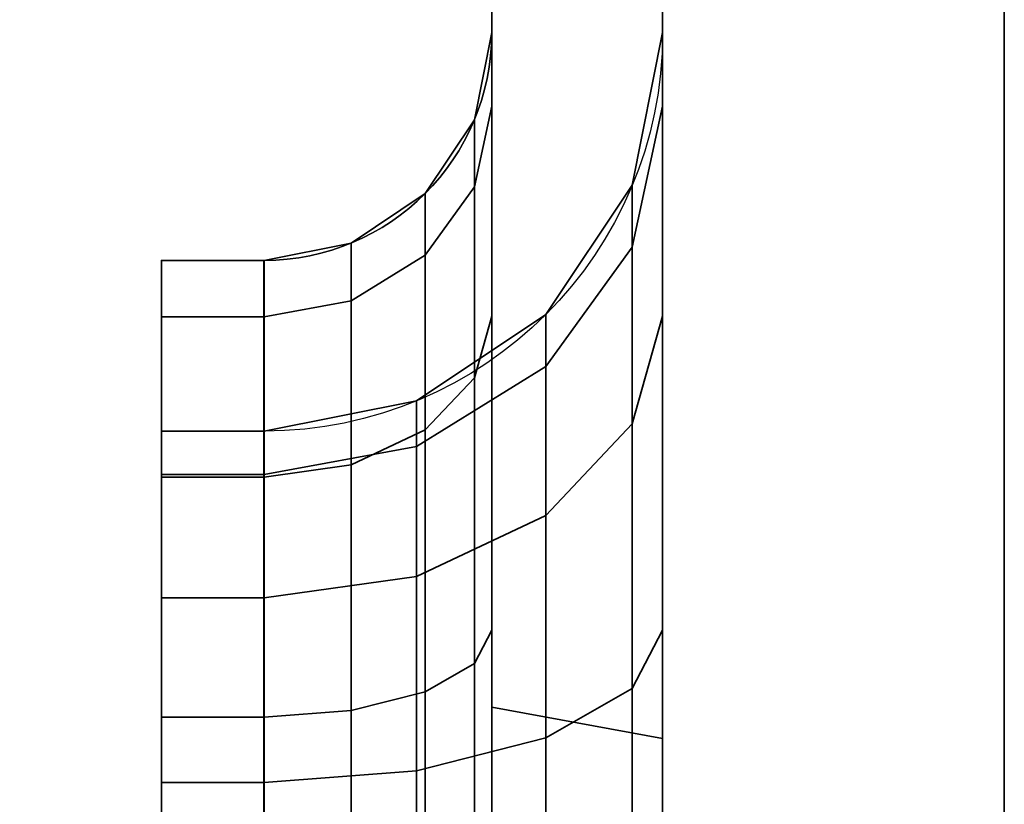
# Model space of a CAD drawing. Header units: millimetres. Extents: x -603 to 3703, y -120 to 193.
# Tile 610 of 656: x 2483.18 to 2487.5, y -46.14 to -42.69. Entities that reach past the tile are written whole.
import ezdxf

# ---------------------------------------------------------------- set-up
doc = ezdxf.new("R2010")
doc.units = ezdxf.units.MM
doc.layers.add('151', color=7, linetype='Continuous', true_color=0xffffff)

# ---------------------------------------------------------------- blocks, each defined once
blk = doc.blocks.new('UG_SURFACE_164')
at = {"layer": '151', "color": 252, "linetype": 'Continuous', "lineweight": 35}
for points in [[(2486.0001, -46.92, 2022.5), (2486.0001, 14.42, 2022.5), (2486.0001, 14.42, -7), (2486.0001, -46.92, -7)], [(2486.0001, 14.42, 2022.5), (2486.0001, -46.92, 2022.5), (2487.5, -46.92, 2020.9999), (2487.5, 14.42, 2020.9999)], [(2487.5, 14.42, -7), (2487.5, -46.92, -7), (2486.0001, -46.92, -7), (2486.0001, 14.42, -7)], [(2487.5, -46.92, 2020.9999), (2487.5, -46.92, -7), (2487.5, 14.42, -7), (2487.5, 14.42, 2020.9999)]]:
    blk.add_3dface(points, dxfattribs=at)
blk = doc.blocks.new('UG_SURFACE_165')
at = {"layer": '151', "color": 252, "linetype": 'Continuous', "lineweight": 35}
for points in [[(2486.0001, -46.92, 2022.5), (2486.0001, 14.42, 2022.5), (2486.0001, 14.42, -7), (2486.0001, -46.92, -7)], [(2486.0001, 14.42, 2022.5), (2486.0001, -46.92, 2022.5), (2487.5, -46.92, 2020.9999), (2487.5, 14.42, 2020.9999)], [(2487.5, 14.42, -7), (2487.5, -46.92, -7), (2486.0001, -46.92, -7), (2486.0001, 14.42, -7)], [(2487.5, -46.92, 2020.9999), (2487.5, -46.92, -7), (2487.5, 14.42, -7), (2487.5, 14.42, 2020.9999)]]:
    blk.add_3dface(points, dxfattribs=at)
blk = doc.blocks.new('UG_SURFACE_166')
at = {"layer": '151', "color": 252, "linetype": 'Continuous', "lineweight": 35}
for points in [[(2486.0001, -46.92, 2022.5), (3513.9999, -46.92, 2022.5), (3513.9999, 14.42, 2022.5), (2486.0001, 14.42, 2022.5)], [(2486.0001, -46.92, 2022.5), (2486.0001, 14.42, 2022.5), (2487.5, 14.42, 2020.9999), (2487.5, -46.92, 2020.9999)], [(2487.5, -46.92, 2020.9999), (2487.5, 14.42, 2020.9999), (3512.5, 14.42, 2020.9999), (3512.5, -46.92, 2020.9999)], [(2432.4999, -35, 2076), (2432.4999, -46.92, 2076), (3567.5001, -46.92, 2076), (3567.5001, -35, 2076)], [(2434, -35, 2074.5001), (3566, -35, 2074.5001), (3566, -46.92, 2074.5001), (2434, -46.92, 2074.5001)]]:
    blk.add_3dface(points, dxfattribs=at)
blk = doc.blocks.new('UG_SURFACE_168')
at = {"layer": '151', "color": 252, "linetype": 'Continuous', "lineweight": 35}
for points in [[(2485.25, -17.25, 1169.5381), (2485.25, -45.7122, 1169.5381), (2485.25, -19.4048, 1173.1852), (2485.25, -18.9952, 1172.8877)], [(2485.25, -45.7122, 1169.5381), (2485.25, -17.25, 1169.5381), (2485.25, -17.25, 1166.2939), (2485.25, -39.3478, 1166.2939)], [(2486.0001, -45.8491, 1169.1622), (2486.0001, -19.2197, 1169.1622), (2486.0001, -19.3011, 1172.2006), (2486.0001, -19.9638, 1172.682)], [(2486.0001, -39.3478, 1166.2939), (2486.0001, -19.2197, 1166.2939), (2486.0001, -19.2197, 1169.1622), (2486.0001, -45.8491, 1169.1622)], [(2485.25, -19.658, 1173.6238), (2485.25, -19.4048, 1173.1852), (2485.25, -45.7122, 1169.5381)], [(2485.25, -19.5545, 1174.6088), (2485.25, -19.7109, 1174.1272), (2485.25, -45.7122, 1169.5381), (2485.25, -40.4485, 1184)], [(2485.25, -40.6226, 1014.0123), (2485.25, -19.5545, 1006.6088), (2485.25, -19.7109, 1006.1272), (2485.25, -45.3736, 1014.5735)], [(2485.25, -45.7122, 1169.5381), (2485.25, -19.7109, 1174.1272), (2485.25, -19.658, 1173.6238)], [(2485.25, -19.7109, 1006.1272), (2485.25, -19.658, 1005.6237), (2485.25, -40.4485, 996), (2485.25, -47, 1014.0001)], [(2485.25, -19.7109, 1006.1272), (2485.25, -47, 1014.0001), (2485.25, -47, 1014.25), (2485.25, -45.3736, 1014.5735)], [(2486.0001, -19.9638, 1172.682), (2486.0001, -20.3733, 1173.3913), (2486.0001, -45.8491, 1169.1622)], [(2486.0001, -40.4485, 1184), (2486.0001, -45.8491, 1169.1622), (2486.0001, -20.4589, 1174.2059), (2486.0001, -20.2058, 1174.9848)], [(2486.0001, -20.3733, 1173.3913), (2486.0001, -20.4589, 1174.2059), (2486.0001, -45.8491, 1169.1622)], [(2486.0001, -20.3733, 1005.3914), (2486.0001, -20.4589, 1006.2059), (2486.0001, -47, 1014.0001), (2486.0001, -40.4485, 996)], [(2486.0001, -45.3736, 1014.5735), (2486.0001, -20.4589, 1006.2059), (2486.0001, -40.0742, 1013.7997)], [(2486.0001, -45.3736, 1014.5735), (2486.0001, -47, 1014.25), (2486.0001, -47, 1014.0001), (2486.0001, -20.4589, 1006.2059)], [(2485.25, -45.7122, 1169.5381), (2485.25, -39.3478, 1166.2939), (2485.25, -40.5162, 1166.0403)], [(2486.0001, -40.5162, 1166.0403), (2486.0001, -39.3478, 1166.2939), (2486.0001, -45.8491, 1169.1622)], [(2486.0001, -40.0742, 1013.7997), (2486.0001, -40.6226, 1014.0123), (2486.0001, -45.3736, 1014.5735)], [(2486.0001, -45.8491, 1169.1622), (2486.0001, -40.4485, 1184), (2485.25, -40.4485, 1184), (2485.25, -45.7122, 1169.5381)], [(2486.0001, -47, 1014.0001), (2485.25, -47, 1014.0001), (2485.25, -40.4485, 996), (2486.0001, -40.4485, 996)], [(2485.25, -43.9948, 1164.5052), (2485.25, -40.5162, 1166.0403), (2485.25, -40.9889, 1165.7544)], [(2485.25, -40.5162, 1166.0403), (2485.25, -43.9948, 1164.5052), (2485.25, -45.3736, 1165.4265), (2485.25, -45.7122, 1169.5381)], [(2486.0001, -45.8491, 1169.1622), (2486.0001, -45.3736, 1165.4265), (2486.0001, -43.9948, 1164.5052), (2486.0001, -40.5162, 1166.0403)], [(2486.0001, -40.9889, 1165.7544), (2486.0001, -40.5162, 1166.0403), (2486.0001, -43.9948, 1164.5052)], [(2485.25, -45.3736, 1014.5735), (2485.25, -43.9948, 1015.4948), (2485.25, -40.6226, 1014.0123)], [(2485.25, -41.0877, 1014.3251), (2485.25, -40.6226, 1014.0123), (2485.25, -43.9948, 1015.4948)], [(2486.0001, -43.9948, 1015.4948), (2486.0001, -40.6226, 1014.0123), (2486.0001, -41.0877, 1014.3251)], [(2486.0001, -40.6226, 1014.0123), (2486.0001, -43.9948, 1015.4948), (2486.0001, -45.3736, 1014.5735)], [(2485.25, -40.9889, 1165.7544), (2485.25, -41.3824, 1165.3793), (2485.25, -43.9948, 1164.5052)], [(2486.0001, -43.9948, 1164.5052), (2486.0001, -41.3824, 1165.3793), (2486.0001, -40.9889, 1165.7544)], [(2485.25, -41.4628, 1014.7214), (2485.25, -41.0877, 1014.3251), (2485.25, -43.9948, 1015.4948)], [(2486.0001, -43.9948, 1015.4948), (2486.0001, -41.0877, 1014.3251), (2486.0001, -41.4628, 1014.7214)], [(2485.25, -41.3824, 1165.3793), (2485.25, -41.6874, 1164.9233), (2485.25, -43.9948, 1164.5052)], [(2486.0001, -43.9948, 1164.5052), (2486.0001, -41.6874, 1164.9233), (2486.0001, -41.3824, 1165.3793)], [(2485.25, -41.7424, 1015.1891), (2485.25, -41.4628, 1014.7214), (2485.25, -43.9948, 1015.4948)], [(2486.0001, -43.9948, 1015.4948), (2486.0001, -41.4628, 1014.7214), (2486.0001, -41.7424, 1015.1891)], [(2485.25, -41.6874, 1164.9233), (2485.25, -41.8917, 1164.3939), (2485.25, -43.9948, 1164.5052)], [(2486.0001, -43.9948, 1164.5052), (2486.0001, -41.8917, 1164.3939), (2486.0001, -41.6874, 1164.9233)], [(2485.25, -41.9186, 1015.718), (2485.25, -41.7424, 1015.1891), (2485.25, -43.9948, 1015.4948)], [(2486.0001, -43.9948, 1015.4948), (2486.0001, -41.7424, 1015.1891), (2486.0001, -41.9186, 1015.718)], [(2485.25, -41.8917, 1164.3939), (2485.25, -41.9804, 1163.7028), (2485.25, -43.0735, 1163.1263), (2485.25, -43.9948, 1164.5052)], [(2485.25, -43.9948, 1015.4948), (2485.25, -43.0735, 1016.8736), (2485.25, -41.9804, 1016.2971), (2485.25, -41.9186, 1015.718)], [(2486.0001, -43.9948, 1164.5052), (2486.0001, -43.0735, 1163.1263), (2486.0001, -41.9804, 1163.7028), (2486.0001, -41.8917, 1164.3939)], [(2486.0001, -41.9186, 1015.718), (2486.0001, -41.9804, 1016.2971), (2486.0001, -43.0735, 1016.8736), (2486.0001, -43.9948, 1015.4948)], [(2485.25, -41.9804, 1016.2971), (2485.25, -43.0735, 1016.8736), (2485.25, -42.75, 1018.5)], [(2485.25, -42.75, 1018.5), (2485.25, -42.75, 1161.5), (2485.25, -41.9804, 1163.7028), (2485.25, -41.9804, 1016.2971)], [(2485.25, -42.75, 1161.5), (2485.25, -43.0735, 1163.1263), (2485.25, -41.9804, 1163.7028)], [(2486.0001, -41.9804, 1016.2971), (2486.0001, -41.9804, 1163.7028), (2486.0001, -42.75, 1161.5), (2486.0001, -42.75, 1018.5)], [(2486.0001, -41.9804, 1163.7028), (2486.0001, -43.0735, 1163.1263), (2486.0001, -42.75, 1161.5)], [(2486.0001, -42.75, 1018.5), (2486.0001, -43.0735, 1016.8736), (2486.0001, -41.9804, 1016.2971)], [(2485.25, -43.0735, 1163.1263), (2485.25, -42.75, 1161.5), (2485.1739, -43.1327, 1161.5), (2485.1739, -43.4271, 1162.98)], [(2485.25, -42.75, 1018.5), (2485.25, -43.0735, 1016.8736), (2485.1739, -43.4271, 1017.02), (2485.1739, -43.1327, 1018.5)], [(2485.25, -42.75, 1161.5), (2485.25, -42.75, 1018.5), (2485.1739, -43.1327, 1018.5), (2485.1739, -43.1327, 1161.5)], [(2485.8668, -43.6922, 1162.8702), (2485.8668, -43.4197, 1161.5), (2486.0001, -42.75, 1161.5), (2486.0001, -43.0735, 1163.1263)], [(2486.0001, -42.75, 1018.5), (2486.0001, -42.75, 1161.5), (2485.8668, -43.4197, 1161.5), (2485.8668, -43.4197, 1018.5)], [(2485.8668, -43.4197, 1018.5), (2485.8668, -43.6922, 1017.1299), (2486.0001, -43.0735, 1016.8736), (2486.0001, -42.75, 1018.5)], [(2485.25, -43.9948, 1164.5052), (2485.25, -43.0735, 1163.1263), (2485.1739, -43.4271, 1162.98), (2485.1739, -44.2654, 1164.2346)], [(2485.25, -43.0735, 1016.8736), (2485.25, -43.9948, 1015.4948), (2485.1739, -44.2654, 1015.7654), (2485.1739, -43.4271, 1017.02)], [(2485.8668, -44.4683, 1164.0316), (2485.8668, -43.6922, 1162.8702), (2486.0001, -43.0735, 1163.1263), (2486.0001, -43.9948, 1164.5052)], [(2485.8668, -43.6922, 1017.1299), (2485.8668, -44.4683, 1015.9683), (2486.0001, -43.9948, 1015.4948), (2486.0001, -43.0735, 1016.8736)], [(2485.1739, -43.4271, 1162.98), (2485.1739, -43.1327, 1161.5), (2484.9572, -43.4571, 1161.5), (2484.9572, -43.7268, 1162.8559)], [(2485.1739, -43.1327, 1018.5), (2485.1739, -43.4271, 1017.02), (2484.9572, -43.7268, 1017.1442), (2484.9572, -43.4571, 1018.5)], [(2485.1739, -43.1327, 1161.5), (2485.1739, -43.1327, 1018.5), (2484.9572, -43.4571, 1018.5), (2484.9572, -43.4571, 1161.5)], [(2485.1739, -44.2654, 1164.2346), (2485.1739, -43.4271, 1162.98), (2484.9572, -43.7268, 1162.8559), (2484.9572, -44.4948, 1164.0052)], [(2485.1739, -43.4271, 1017.02), (2485.1739, -44.2654, 1015.7654), (2484.9572, -44.4948, 1015.9948), (2484.9572, -43.7268, 1017.1442)], [(2485.4875, -44.2168, 1162.6529), (2485.4875, -43.9874, 1161.5), (2485.8668, -43.4197, 1161.5), (2485.8668, -43.6922, 1162.8702)], [(2485.8668, -43.4197, 1018.5), (2485.8668, -43.4197, 1161.5), (2485.4875, -43.9874, 1161.5), (2485.4875, -43.9874, 1018.5)], [(2485.4875, -43.9874, 1018.5), (2485.4875, -44.2168, 1017.3471), (2485.8668, -43.6922, 1017.1299), (2485.8668, -43.4197, 1018.5)], [(2484.9572, -43.7268, 1162.8559), (2484.9572, -43.4571, 1161.5), (2484.6327, -43.6739, 1161.5), (2484.6327, -43.9271, 1162.7729)], [(2484.9572, -43.4571, 1018.5), (2484.9572, -43.7268, 1017.1442), (2484.6327, -43.9271, 1017.2272), (2484.6327, -43.6739, 1018.5)], [(2484.9572, -43.4571, 1161.5), (2484.9572, -43.4571, 1018.5), (2484.6327, -43.6739, 1018.5), (2484.6327, -43.6739, 1161.5)], [(2484.6327, -43.9271, 1162.7729), (2484.6327, -43.6739, 1161.5), (2484.2501, -43.75, 1161.5), (2484.2501, -43.9974, 1162.7437)], [(2484.6327, -43.6739, 1018.5), (2484.6327, -43.9271, 1017.2272), (2484.2501, -43.9974, 1017.2563), (2484.2501, -43.75, 1018.5)], [(2484.6327, -43.6739, 1161.5), (2484.6327, -43.6739, 1018.5), (2484.2501, -43.75, 1018.5), (2484.2501, -43.75, 1161.5)], [(2485.4875, -44.8698, 1163.6302), (2485.4875, -44.2168, 1162.6529), (2485.8668, -43.6922, 1162.8702), (2485.8668, -44.4683, 1164.0316)], [(2485.4875, -44.2168, 1017.3471), (2485.4875, -44.8698, 1016.3698), (2485.8668, -44.4683, 1015.9683), (2485.8668, -43.6922, 1017.1299)], [(2484.9572, -44.4948, 1164.0052), (2484.9572, -43.7268, 1162.8559), (2484.6327, -43.9271, 1162.7729), (2484.6327, -44.6481, 1163.852)], [(2484.9572, -43.7268, 1017.1442), (2484.9572, -44.4948, 1015.9948), (2484.6327, -44.6481, 1016.1481), (2484.6327, -43.9271, 1017.2272)], [(2484.2501, -43.9974, 1017.2563), (2483.7999, -43.9974, 1017.2563), (2483.7999, -43.75, 1018.5), (2484.2501, -43.75, 1018.5)], [(2484.2501, -43.75, 1161.5), (2484.2501, -43.75, 1018.5), (2483.7999, -43.75, 1018.5), (2483.7999, -43.75, 1161.5)], [(2484.2501, -43.75, 1161.5), (2483.7999, -43.75, 1161.5), (2483.7999, -43.9974, 1162.7437), (2484.2501, -43.9974, 1162.7437)], [(2483.7999, -44.6903, 1017.5433), (2483.7999, -44.5, 1018.5), (2483.7999, -43.75, 1018.5), (2483.7999, -43.9974, 1017.2563)], [(2483.7999, -44.5, 1018.5), (2483.7999, -44.5, 1161.5), (2483.7999, -43.75, 1161.5), (2483.7999, -43.75, 1018.5)], [(2483.7999, -43.9974, 1162.7437), (2483.7999, -43.75, 1161.5), (2483.7999, -44.5, 1161.5), (2483.7999, -44.6903, 1162.4568)], [(2484.6327, -44.6481, 1163.852), (2484.6327, -43.9271, 1162.7729), (2484.2501, -43.9974, 1162.7437), (2484.2501, -44.7019, 1163.7981)], [(2484.6327, -43.9271, 1017.2272), (2484.6327, -44.6481, 1016.1481), (2484.2501, -44.7019, 1016.2019), (2484.2501, -43.9974, 1017.2563)], [(2484.2501, -44.7019, 1016.2019), (2483.7999, -44.7019, 1016.2019), (2483.7999, -43.9974, 1017.2563), (2484.2501, -43.9974, 1017.2563)], [(2484.2501, -43.9974, 1162.7437), (2483.7999, -43.9974, 1162.7437), (2483.7999, -44.7019, 1163.7981), (2484.2501, -44.7019, 1163.7981)], [(2483.7999, -45.2322, 1016.7322), (2483.7999, -44.6903, 1017.5433), (2483.7999, -43.9974, 1017.2563), (2483.7999, -44.7019, 1016.2019)], [(2483.7999, -44.7019, 1163.7981), (2483.7999, -43.9974, 1162.7437), (2483.7999, -44.6903, 1162.4568), (2483.7999, -45.2322, 1163.2677)], [(2484.9198, -44.5672, 1162.5077), (2484.9198, -44.3668, 1161.5), (2485.4875, -43.9874, 1161.5), (2485.4875, -44.2168, 1162.6529)], [(2485.4875, -43.9874, 1018.5), (2485.4875, -43.9874, 1161.5), (2484.9198, -44.3668, 1161.5), (2484.9198, -44.3668, 1018.5)], [(2484.9198, -44.3668, 1018.5), (2484.9198, -44.5672, 1017.4923), (2485.4875, -44.2168, 1017.3471), (2485.4875, -43.9874, 1018.5)], [(2485.25, -45.3736, 1165.4265), (2485.25, -43.9948, 1164.5052), (2485.1739, -44.2654, 1164.2346), (2485.1739, -45.52, 1165.0729)], [(2485.25, -43.9948, 1015.4948), (2485.25, -45.3736, 1014.5735), (2485.1739, -45.52, 1014.927), (2485.1739, -44.2654, 1015.7654)], [(2485.8668, -45.6299, 1164.8078), (2485.8668, -44.4683, 1164.0316), (2486.0001, -43.9948, 1164.5052), (2486.0001, -45.3736, 1165.4265)], [(2485.8668, -44.4683, 1015.9683), (2485.8668, -45.6299, 1015.1923), (2486.0001, -45.3736, 1014.5735), (2486.0001, -43.9948, 1015.4948)], [(2484.9198, -45.138, 1163.3619), (2484.9198, -44.5672, 1162.5077), (2485.4875, -44.2168, 1162.6529), (2485.4875, -44.8698, 1163.6302)], [(2484.9198, -44.5672, 1017.4923), (2484.9198, -45.138, 1016.638), (2485.4875, -44.8698, 1016.3698), (2485.4875, -44.2168, 1017.3471)], [(2485.1739, -45.52, 1165.0729), (2485.1739, -44.2654, 1164.2346), (2484.9572, -44.4948, 1164.0052), (2484.9572, -45.6442, 1164.7732)], [(2485.1739, -44.2654, 1015.7654), (2485.1739, -45.52, 1014.927), (2484.9572, -45.6442, 1015.2268), (2484.9572, -44.4948, 1015.9948)], [(2484.2501, -44.6903, 1162.4568), (2484.2501, -44.5, 1161.5), (2484.9198, -44.3668, 1161.5), (2484.9198, -44.5672, 1162.5077)], [(2484.9198, -44.3668, 1018.5), (2484.9198, -44.3668, 1161.5), (2484.2501, -44.5, 1161.5), (2484.2501, -44.5, 1018.5)], [(2484.2501, -44.5, 1018.5), (2484.2501, -44.6903, 1017.5433), (2484.9198, -44.5672, 1017.4923), (2484.9198, -44.3668, 1018.5)], [(2485.4875, -45.8471, 1164.2833), (2485.4875, -44.8698, 1163.6302), (2485.8668, -44.4683, 1164.0316), (2485.8668, -45.6299, 1164.8078)], [(2485.4875, -44.8698, 1016.3698), (2485.4875, -45.8471, 1015.7168), (2485.8668, -45.6299, 1015.1923), (2485.8668, -44.4683, 1015.9683)], [(2484.2501, -44.5, 1018.5), (2483.7999, -44.5, 1018.5), (2483.7999, -44.6903, 1017.5433), (2484.2501, -44.6903, 1017.5433)], [(2484.2501, -44.6903, 1162.4568), (2483.7999, -44.6903, 1162.4568), (2483.7999, -44.5, 1161.5), (2484.2501, -44.5, 1161.5)], [(2484.2501, -44.5, 1018.5), (2484.2501, -44.5, 1161.5), (2483.7999, -44.5, 1161.5), (2483.7999, -44.5, 1018.5)], [(2484.9572, -45.6442, 1164.7732), (2484.9572, -44.4948, 1164.0052), (2484.6327, -44.6481, 1163.852), (2484.6327, -45.7271, 1164.573)], [(2484.9572, -44.4948, 1015.9948), (2484.9572, -45.6442, 1015.2268), (2484.6327, -45.7271, 1015.4271), (2484.6327, -44.6481, 1016.1481)], [(2484.2501, -45.2322, 1163.2677), (2484.2501, -44.6903, 1162.4568), (2484.9198, -44.5672, 1162.5077), (2484.9198, -45.138, 1163.3619)], [(2484.2501, -44.6903, 1017.5433), (2484.2501, -45.2322, 1016.7322), (2484.9198, -45.138, 1016.638), (2484.9198, -44.5672, 1017.4923)], [(2484.6327, -45.7271, 1164.573), (2484.6327, -44.6481, 1163.852), (2484.2501, -44.7019, 1163.7981), (2484.2501, -45.7563, 1164.5026)], [(2484.6327, -44.6481, 1016.1481), (2484.6327, -45.7271, 1015.4271), (2484.2501, -45.7563, 1015.4974), (2484.2501, -44.7019, 1016.2019)], [(2484.2501, -44.6903, 1017.5433), (2483.7999, -44.6903, 1017.5433), (2483.7999, -45.2322, 1016.7322), (2484.2501, -45.2322, 1016.7322)], [(2484.2501, -45.2322, 1163.2677), (2483.7999, -45.2322, 1163.2677), (2483.7999, -44.6903, 1162.4568), (2484.2501, -44.6903, 1162.4568)], [(2484.2501, -45.7563, 1015.4974), (2483.7999, -45.7563, 1015.4974), (2483.7999, -44.7019, 1016.2019), (2484.2501, -44.7019, 1016.2019)], [(2484.2501, -44.7019, 1163.7981), (2483.7999, -44.7019, 1163.7981), (2483.7999, -45.7563, 1164.5026), (2484.2501, -45.7563, 1164.5026)], [(2483.7999, -46.0433, 1016.1903), (2483.7999, -45.2322, 1016.7322), (2483.7999, -44.7019, 1016.2019), (2483.7999, -45.7563, 1015.4974)], [(2483.7999, -45.7563, 1164.5026), (2483.7999, -44.7019, 1163.7981), (2483.7999, -45.2322, 1163.2677), (2483.7999, -46.0433, 1163.8097)], [(2484.9198, -45.9923, 1163.9328), (2484.9198, -45.138, 1163.3619), (2485.4875, -44.8698, 1163.6302), (2485.4875, -45.8471, 1164.2833)], [(2484.9198, -45.138, 1016.638), (2484.9198, -45.9923, 1016.0673), (2485.4875, -45.8471, 1015.7168), (2485.4875, -44.8698, 1016.3698)], [(2484.2501, -46.0433, 1163.8097), (2484.2501, -45.2322, 1163.2677), (2484.9198, -45.138, 1163.3619), (2484.9198, -45.9923, 1163.9328)], [(2484.2501, -45.2322, 1016.7322), (2484.2501, -46.0433, 1016.1903), (2484.9198, -45.9923, 1016.0673), (2484.9198, -45.138, 1016.638)], [(2484.2501, -45.2322, 1016.7322), (2483.7999, -45.2322, 1016.7322), (2483.7999, -46.0433, 1016.1903), (2484.2501, -46.0433, 1016.1903)], [(2484.2501, -46.0433, 1163.8097), (2483.7999, -46.0433, 1163.8097), (2483.7999, -45.2322, 1163.2677), (2484.2501, -45.2322, 1163.2677)], [(2485.25, -47, 1165.75), (2485.25, -45.3736, 1165.4265), (2485.1739, -45.52, 1165.0729), (2485.1739, -47, 1165.3674)], [(2485.25, -45.3736, 1014.5735), (2485.25, -47, 1014.25), (2485.1739, -47, 1014.6327), (2485.1739, -45.52, 1014.927)], [(2485.25, -45.3736, 1165.4265), (2485.25, -47, 1165.75), (2485.25, -47, 1166), (2485.25, -45.7122, 1169.5381)], [(2485.8668, -47, 1165.0803), (2485.8668, -45.6299, 1164.8078), (2486.0001, -45.3736, 1165.4265), (2486.0001, -47, 1165.75)], [(2485.8668, -45.6299, 1015.1923), (2485.8668, -47, 1014.9196), (2486.0001, -47, 1014.25), (2486.0001, -45.3736, 1014.5735)], [(2486.0001, -45.8491, 1169.1622), (2486.0001, -47, 1166), (2486.0001, -47, 1165.75), (2486.0001, -45.3736, 1165.4265)], [(2485.1739, -47, 1165.3674), (2485.1739, -45.52, 1165.0729), (2484.9572, -45.6442, 1164.7732), (2484.9572, -47, 1165.0429)], [(2485.1739, -45.52, 1014.927), (2485.1739, -47, 1014.6327), (2484.9572, -47, 1014.9571), (2484.9572, -45.6442, 1015.2268)], [(2484.9572, -47, 1165.0429), (2484.9572, -45.6442, 1164.7732), (2484.6327, -45.7271, 1164.573), (2484.6327, -47, 1164.8262)], [(2484.9572, -45.6442, 1015.2268), (2484.9572, -47, 1014.9571), (2484.6327, -47, 1015.1739), (2484.6327, -45.7271, 1015.4271)], [(2485.4875, -47, 1164.5125), (2485.4875, -45.8471, 1164.2833), (2485.8668, -45.6299, 1164.8078), (2485.8668, -47, 1165.0803)], [(2485.4875, -45.8471, 1015.7168), (2485.4875, -47, 1015.4874), (2485.8668, -47, 1014.9196), (2485.8668, -45.6299, 1015.1923)], [(2484.6327, -47, 1164.8262), (2484.6327, -45.7271, 1164.573), (2484.2501, -45.7563, 1164.5026), (2484.2501, -47, 1164.75)], [(2484.6327, -45.7271, 1015.4271), (2484.6327, -47, 1015.1739), (2484.2501, -47, 1015.25), (2484.2501, -45.7563, 1015.4974)], [(2485.25, -45.7122, 1169.5381), (2485.25, -47, 1166), (2486.0001, -47, 1166), (2486.0001, -45.8491, 1169.1622)], [(2484.2501, -47, 1015.25), (2483.7999, -47, 1015.25), (2483.7999, -45.7563, 1015.4974), (2484.2501, -45.7563, 1015.4974)], [(2484.2501, -45.7563, 1164.5026), (2483.7999, -45.7563, 1164.5026), (2483.7999, -47, 1164.75), (2484.2501, -47, 1164.75)], [(2483.7999, -45.7563, 1015.4974), (2483.7999, -47, 1015.25), (2483.7999, -47, 1016), (2483.7999, -46.0433, 1016.1903)], [(2483.7999, -46.0433, 1163.8097), (2483.7999, -47, 1164), (2483.7999, -47, 1164.75), (2483.7999, -45.7563, 1164.5026)], [(2484.9198, -47, 1164.1332), (2484.9198, -45.9923, 1163.9328), (2485.4875, -45.8471, 1164.2833), (2485.4875, -47, 1164.5125)], [(2484.9198, -45.9923, 1016.0673), (2484.9198, -47, 1015.8668), (2485.4875, -47, 1015.4874), (2485.4875, -45.8471, 1015.7168)], [(2484.2501, -47, 1164), (2484.2501, -46.0433, 1163.8097), (2484.9198, -45.9923, 1163.9328), (2484.9198, -47, 1164.1332)], [(2484.2501, -46.0433, 1016.1903), (2484.2501, -47, 1016), (2484.9198, -47, 1015.8668), (2484.9198, -45.9923, 1016.0673)], [(2484.2501, -46.0433, 1016.1903), (2483.7999, -46.0433, 1016.1903), (2483.7999, -47, 1016), (2484.2501, -47, 1016)], [(2484.2501, -47, 1164), (2483.7999, -47, 1164), (2483.7999, -46.0433, 1163.8097), (2484.2501, -46.0433, 1163.8097)]]:
    blk.add_3dface(points, dxfattribs=at)
blk = doc.blocks.new('UG_SURFACE_172')
at = {"layer": '151', "color": 252, "linetype": 'Continuous', "lineweight": 35}
for points in [[(2485.25, -17.25, 1169.5381), (2485.25, -45.7122, 1169.5381), (2485.25, -19.4048, 1173.1852), (2485.25, -18.9952, 1172.8877)], [(2485.25, -45.7122, 1169.5381), (2485.25, -17.25, 1169.5381), (2485.25, -17.25, 1166.2939), (2485.25, -39.3478, 1166.2939)], [(2486.0001, -45.8491, 1169.1622), (2486.0001, -19.2197, 1169.1622), (2486.0001, -19.3011, 1172.2006), (2486.0001, -19.9638, 1172.682)], [(2486.0001, -39.3478, 1166.2939), (2486.0001, -19.2197, 1166.2939), (2486.0001, -19.2197, 1169.1622), (2486.0001, -45.8491, 1169.1622)], [(2485.25, -19.658, 1173.6238), (2485.25, -19.4048, 1173.1852), (2485.25, -45.7122, 1169.5381)], [(2485.25, -19.5545, 1174.6088), (2485.25, -19.7109, 1174.1272), (2485.25, -45.7122, 1169.5381), (2485.25, -40.4485, 1184)], [(2485.25, -40.6226, 1014.0123), (2485.25, -19.5545, 1006.6088), (2485.25, -19.7109, 1006.1272), (2485.25, -45.3736, 1014.5735)], [(2485.25, -45.7122, 1169.5381), (2485.25, -19.7109, 1174.1272), (2485.25, -19.658, 1173.6238)], [(2485.25, -19.7109, 1006.1272), (2485.25, -19.658, 1005.6237), (2485.25, -40.4485, 996), (2485.25, -47, 1014.0001)], [(2485.25, -19.7109, 1006.1272), (2485.25, -47, 1014.0001), (2485.25, -47, 1014.25), (2485.25, -45.3736, 1014.5735)], [(2486.0001, -19.9638, 1172.682), (2486.0001, -20.3733, 1173.3913), (2486.0001, -45.8491, 1169.1622)], [(2486.0001, -40.4485, 1184), (2486.0001, -45.8491, 1169.1622), (2486.0001, -20.4589, 1174.2059), (2486.0001, -20.2058, 1174.9848)], [(2486.0001, -20.3733, 1173.3913), (2486.0001, -20.4589, 1174.2059), (2486.0001, -45.8491, 1169.1622)], [(2486.0001, -20.3733, 1005.3914), (2486.0001, -20.4589, 1006.2059), (2486.0001, -47, 1014.0001), (2486.0001, -40.4485, 996)], [(2486.0001, -45.3736, 1014.5735), (2486.0001, -20.4589, 1006.2059), (2486.0001, -40.0742, 1013.7997)], [(2486.0001, -45.3736, 1014.5735), (2486.0001, -47, 1014.25), (2486.0001, -47, 1014.0001), (2486.0001, -20.4589, 1006.2059)], [(2485.25, -45.7122, 1169.5381), (2485.25, -39.3478, 1166.2939), (2485.25, -40.5162, 1166.0403)], [(2486.0001, -40.5162, 1166.0403), (2486.0001, -39.3478, 1166.2939), (2486.0001, -45.8491, 1169.1622)], [(2486.0001, -40.0742, 1013.7997), (2486.0001, -40.6226, 1014.0123), (2486.0001, -45.3736, 1014.5735)], [(2486.0001, -45.8491, 1169.1622), (2486.0001, -40.4485, 1184), (2485.25, -40.4485, 1184), (2485.25, -45.7122, 1169.5381)], [(2486.0001, -47, 1014.0001), (2485.25, -47, 1014.0001), (2485.25, -40.4485, 996), (2486.0001, -40.4485, 996)], [(2485.25, -43.9948, 1164.5052), (2485.25, -40.5162, 1166.0403), (2485.25, -40.9889, 1165.7544)], [(2485.25, -40.5162, 1166.0403), (2485.25, -43.9948, 1164.5052), (2485.25, -45.3736, 1165.4265), (2485.25, -45.7122, 1169.5381)], [(2486.0001, -45.8491, 1169.1622), (2486.0001, -45.3736, 1165.4265), (2486.0001, -43.9948, 1164.5052), (2486.0001, -40.5162, 1166.0403)], [(2486.0001, -40.9889, 1165.7544), (2486.0001, -40.5162, 1166.0403), (2486.0001, -43.9948, 1164.5052)], [(2485.25, -45.3736, 1014.5735), (2485.25, -43.9948, 1015.4948), (2485.25, -40.6226, 1014.0123)], [(2485.25, -41.0877, 1014.3251), (2485.25, -40.6226, 1014.0123), (2485.25, -43.9948, 1015.4948)], [(2486.0001, -43.9948, 1015.4948), (2486.0001, -40.6226, 1014.0123), (2486.0001, -41.0877, 1014.3251)], [(2486.0001, -40.6226, 1014.0123), (2486.0001, -43.9948, 1015.4948), (2486.0001, -45.3736, 1014.5735)], [(2485.25, -40.9889, 1165.7544), (2485.25, -41.3824, 1165.3793), (2485.25, -43.9948, 1164.5052)], [(2486.0001, -43.9948, 1164.5052), (2486.0001, -41.3824, 1165.3793), (2486.0001, -40.9889, 1165.7544)], [(2485.25, -41.4628, 1014.7214), (2485.25, -41.0877, 1014.3251), (2485.25, -43.9948, 1015.4948)], [(2486.0001, -43.9948, 1015.4948), (2486.0001, -41.0877, 1014.3251), (2486.0001, -41.4628, 1014.7214)], [(2485.25, -41.3824, 1165.3793), (2485.25, -41.6874, 1164.9233), (2485.25, -43.9948, 1164.5052)], [(2486.0001, -43.9948, 1164.5052), (2486.0001, -41.6874, 1164.9233), (2486.0001, -41.3824, 1165.3793)], [(2485.25, -41.7424, 1015.1891), (2485.25, -41.4628, 1014.7214), (2485.25, -43.9948, 1015.4948)], [(2486.0001, -43.9948, 1015.4948), (2486.0001, -41.4628, 1014.7214), (2486.0001, -41.7424, 1015.1891)], [(2485.25, -41.6874, 1164.9233), (2485.25, -41.8917, 1164.3939), (2485.25, -43.9948, 1164.5052)], [(2486.0001, -43.9948, 1164.5052), (2486.0001, -41.8917, 1164.3939), (2486.0001, -41.6874, 1164.9233)], [(2485.25, -41.9186, 1015.718), (2485.25, -41.7424, 1015.1891), (2485.25, -43.9948, 1015.4948)], [(2486.0001, -43.9948, 1015.4948), (2486.0001, -41.7424, 1015.1891), (2486.0001, -41.9186, 1015.718)], [(2485.25, -41.8917, 1164.3939), (2485.25, -41.9804, 1163.7028), (2485.25, -43.0735, 1163.1263), (2485.25, -43.9948, 1164.5052)], [(2485.25, -43.9948, 1015.4948), (2485.25, -43.0735, 1016.8736), (2485.25, -41.9804, 1016.2971), (2485.25, -41.9186, 1015.718)], [(2486.0001, -43.9948, 1164.5052), (2486.0001, -43.0735, 1163.1263), (2486.0001, -41.9804, 1163.7028), (2486.0001, -41.8917, 1164.3939)], [(2486.0001, -41.9186, 1015.718), (2486.0001, -41.9804, 1016.2971), (2486.0001, -43.0735, 1016.8736), (2486.0001, -43.9948, 1015.4948)], [(2485.25, -41.9804, 1016.2971), (2485.25, -43.0735, 1016.8736), (2485.25, -42.75, 1018.5)], [(2485.25, -42.75, 1018.5), (2485.25, -42.75, 1161.5), (2485.25, -41.9804, 1163.7028), (2485.25, -41.9804, 1016.2971)], [(2485.25, -42.75, 1161.5), (2485.25, -43.0735, 1163.1263), (2485.25, -41.9804, 1163.7028)], [(2486.0001, -41.9804, 1016.2971), (2486.0001, -41.9804, 1163.7028), (2486.0001, -42.75, 1161.5), (2486.0001, -42.75, 1018.5)], [(2486.0001, -41.9804, 1163.7028), (2486.0001, -43.0735, 1163.1263), (2486.0001, -42.75, 1161.5)], [(2486.0001, -42.75, 1018.5), (2486.0001, -43.0735, 1016.8736), (2486.0001, -41.9804, 1016.2971)], [(2485.25, -43.0735, 1163.1263), (2485.25, -42.75, 1161.5), (2485.1739, -43.1327, 1161.5), (2485.1739, -43.4271, 1162.98)], [(2485.25, -42.75, 1018.5), (2485.25, -43.0735, 1016.8736), (2485.1739, -43.4271, 1017.02), (2485.1739, -43.1327, 1018.5)], [(2485.25, -42.75, 1161.5), (2485.25, -42.75, 1018.5), (2485.1739, -43.1327, 1018.5), (2485.1739, -43.1327, 1161.5)], [(2485.8668, -43.6922, 1162.8702), (2485.8668, -43.4197, 1161.5), (2486.0001, -42.75, 1161.5), (2486.0001, -43.0735, 1163.1263)], [(2486.0001, -42.75, 1018.5), (2486.0001, -42.75, 1161.5), (2485.8668, -43.4197, 1161.5), (2485.8668, -43.4197, 1018.5)], [(2485.8668, -43.4197, 1018.5), (2485.8668, -43.6922, 1017.1299), (2486.0001, -43.0735, 1016.8736), (2486.0001, -42.75, 1018.5)], [(2485.25, -43.9948, 1164.5052), (2485.25, -43.0735, 1163.1263), (2485.1739, -43.4271, 1162.98), (2485.1739, -44.2654, 1164.2346)], [(2485.25, -43.0735, 1016.8736), (2485.25, -43.9948, 1015.4948), (2485.1739, -44.2654, 1015.7654), (2485.1739, -43.4271, 1017.02)], [(2485.8668, -44.4683, 1164.0316), (2485.8668, -43.6922, 1162.8702), (2486.0001, -43.0735, 1163.1263), (2486.0001, -43.9948, 1164.5052)], [(2485.8668, -43.6922, 1017.1299), (2485.8668, -44.4683, 1015.9683), (2486.0001, -43.9948, 1015.4948), (2486.0001, -43.0735, 1016.8736)], [(2485.1739, -43.4271, 1162.98), (2485.1739, -43.1327, 1161.5), (2484.9572, -43.4571, 1161.5), (2484.9572, -43.7268, 1162.8559)], [(2485.1739, -43.1327, 1018.5), (2485.1739, -43.4271, 1017.02), (2484.9572, -43.7268, 1017.1442), (2484.9572, -43.4571, 1018.5)], [(2485.1739, -43.1327, 1161.5), (2485.1739, -43.1327, 1018.5), (2484.9572, -43.4571, 1018.5), (2484.9572, -43.4571, 1161.5)], [(2485.1739, -44.2654, 1164.2346), (2485.1739, -43.4271, 1162.98), (2484.9572, -43.7268, 1162.8559), (2484.9572, -44.4948, 1164.0052)], [(2485.1739, -43.4271, 1017.02), (2485.1739, -44.2654, 1015.7654), (2484.9572, -44.4948, 1015.9948), (2484.9572, -43.7268, 1017.1442)], [(2485.4875, -44.2168, 1162.6529), (2485.4875, -43.9874, 1161.5), (2485.8668, -43.4197, 1161.5), (2485.8668, -43.6922, 1162.8702)], [(2485.8668, -43.4197, 1018.5), (2485.8668, -43.4197, 1161.5), (2485.4875, -43.9874, 1161.5), (2485.4875, -43.9874, 1018.5)], [(2485.4875, -43.9874, 1018.5), (2485.4875, -44.2168, 1017.3471), (2485.8668, -43.6922, 1017.1299), (2485.8668, -43.4197, 1018.5)], [(2484.9572, -43.7268, 1162.8559), (2484.9572, -43.4571, 1161.5), (2484.6327, -43.6739, 1161.5), (2484.6327, -43.9271, 1162.7729)], [(2484.9572, -43.4571, 1018.5), (2484.9572, -43.7268, 1017.1442), (2484.6327, -43.9271, 1017.2272), (2484.6327, -43.6739, 1018.5)], [(2484.9572, -43.4571, 1161.5), (2484.9572, -43.4571, 1018.5), (2484.6327, -43.6739, 1018.5), (2484.6327, -43.6739, 1161.5)], [(2484.6327, -43.9271, 1162.7729), (2484.6327, -43.6739, 1161.5), (2484.2501, -43.75, 1161.5), (2484.2501, -43.9974, 1162.7437)], [(2484.6327, -43.6739, 1018.5), (2484.6327, -43.9271, 1017.2272), (2484.2501, -43.9974, 1017.2563), (2484.2501, -43.75, 1018.5)], [(2484.6327, -43.6739, 1161.5), (2484.6327, -43.6739, 1018.5), (2484.2501, -43.75, 1018.5), (2484.2501, -43.75, 1161.5)], [(2485.4875, -44.8698, 1163.6302), (2485.4875, -44.2168, 1162.6529), (2485.8668, -43.6922, 1162.8702), (2485.8668, -44.4683, 1164.0316)], [(2485.4875, -44.2168, 1017.3471), (2485.4875, -44.8698, 1016.3698), (2485.8668, -44.4683, 1015.9683), (2485.8668, -43.6922, 1017.1299)], [(2484.9572, -44.4948, 1164.0052), (2484.9572, -43.7268, 1162.8559), (2484.6327, -43.9271, 1162.7729), (2484.6327, -44.6481, 1163.852)], [(2484.9572, -43.7268, 1017.1442), (2484.9572, -44.4948, 1015.9948), (2484.6327, -44.6481, 1016.1481), (2484.6327, -43.9271, 1017.2272)], [(2484.2501, -43.9974, 1017.2563), (2483.7999, -43.9974, 1017.2563), (2483.7999, -43.75, 1018.5), (2484.2501, -43.75, 1018.5)], [(2484.2501, -43.75, 1161.5), (2484.2501, -43.75, 1018.5), (2483.7999, -43.75, 1018.5), (2483.7999, -43.75, 1161.5)], [(2484.2501, -43.75, 1161.5), (2483.7999, -43.75, 1161.5), (2483.7999, -43.9974, 1162.7437), (2484.2501, -43.9974, 1162.7437)], [(2483.7999, -44.6903, 1017.5433), (2483.7999, -44.5, 1018.5), (2483.7999, -43.75, 1018.5), (2483.7999, -43.9974, 1017.2563)], [(2483.7999, -44.5, 1018.5), (2483.7999, -44.5, 1161.5), (2483.7999, -43.75, 1161.5), (2483.7999, -43.75, 1018.5)], [(2483.7999, -43.9974, 1162.7437), (2483.7999, -43.75, 1161.5), (2483.7999, -44.5, 1161.5), (2483.7999, -44.6903, 1162.4568)], [(2484.6327, -44.6481, 1163.852), (2484.6327, -43.9271, 1162.7729), (2484.2501, -43.9974, 1162.7437), (2484.2501, -44.7019, 1163.7981)], [(2484.6327, -43.9271, 1017.2272), (2484.6327, -44.6481, 1016.1481), (2484.2501, -44.7019, 1016.2019), (2484.2501, -43.9974, 1017.2563)], [(2484.2501, -44.7019, 1016.2019), (2483.7999, -44.7019, 1016.2019), (2483.7999, -43.9974, 1017.2563), (2484.2501, -43.9974, 1017.2563)], [(2484.2501, -43.9974, 1162.7437), (2483.7999, -43.9974, 1162.7437), (2483.7999, -44.7019, 1163.7981), (2484.2501, -44.7019, 1163.7981)], [(2483.7999, -45.2322, 1016.7322), (2483.7999, -44.6903, 1017.5433), (2483.7999, -43.9974, 1017.2563), (2483.7999, -44.7019, 1016.2019)], [(2483.7999, -44.7019, 1163.7981), (2483.7999, -43.9974, 1162.7437), (2483.7999, -44.6903, 1162.4568), (2483.7999, -45.2322, 1163.2677)], [(2484.9198, -44.5672, 1162.5077), (2484.9198, -44.3668, 1161.5), (2485.4875, -43.9874, 1161.5), (2485.4875, -44.2168, 1162.6529)], [(2485.4875, -43.9874, 1018.5), (2485.4875, -43.9874, 1161.5), (2484.9198, -44.3668, 1161.5), (2484.9198, -44.3668, 1018.5)], [(2484.9198, -44.3668, 1018.5), (2484.9198, -44.5672, 1017.4923), (2485.4875, -44.2168, 1017.3471), (2485.4875, -43.9874, 1018.5)], [(2485.25, -45.3736, 1165.4265), (2485.25, -43.9948, 1164.5052), (2485.1739, -44.2654, 1164.2346), (2485.1739, -45.52, 1165.0729)], [(2485.25, -43.9948, 1015.4948), (2485.25, -45.3736, 1014.5735), (2485.1739, -45.52, 1014.927), (2485.1739, -44.2654, 1015.7654)], [(2485.8668, -45.6299, 1164.8078), (2485.8668, -44.4683, 1164.0316), (2486.0001, -43.9948, 1164.5052), (2486.0001, -45.3736, 1165.4265)], [(2485.8668, -44.4683, 1015.9683), (2485.8668, -45.6299, 1015.1923), (2486.0001, -45.3736, 1014.5735), (2486.0001, -43.9948, 1015.4948)], [(2484.9198, -45.138, 1163.3619), (2484.9198, -44.5672, 1162.5077), (2485.4875, -44.2168, 1162.6529), (2485.4875, -44.8698, 1163.6302)], [(2484.9198, -44.5672, 1017.4923), (2484.9198, -45.138, 1016.638), (2485.4875, -44.8698, 1016.3698), (2485.4875, -44.2168, 1017.3471)], [(2485.1739, -45.52, 1165.0729), (2485.1739, -44.2654, 1164.2346), (2484.9572, -44.4948, 1164.0052), (2484.9572, -45.6442, 1164.7732)], [(2485.1739, -44.2654, 1015.7654), (2485.1739, -45.52, 1014.927), (2484.9572, -45.6442, 1015.2268), (2484.9572, -44.4948, 1015.9948)], [(2484.2501, -44.6903, 1162.4568), (2484.2501, -44.5, 1161.5), (2484.9198, -44.3668, 1161.5), (2484.9198, -44.5672, 1162.5077)], [(2484.9198, -44.3668, 1018.5), (2484.9198, -44.3668, 1161.5), (2484.2501, -44.5, 1161.5), (2484.2501, -44.5, 1018.5)], [(2484.2501, -44.5, 1018.5), (2484.2501, -44.6903, 1017.5433), (2484.9198, -44.5672, 1017.4923), (2484.9198, -44.3668, 1018.5)], [(2485.4875, -45.8471, 1164.2833), (2485.4875, -44.8698, 1163.6302), (2485.8668, -44.4683, 1164.0316), (2485.8668, -45.6299, 1164.8078)], [(2485.4875, -44.8698, 1016.3698), (2485.4875, -45.8471, 1015.7168), (2485.8668, -45.6299, 1015.1923), (2485.8668, -44.4683, 1015.9683)], [(2484.2501, -44.5, 1018.5), (2483.7999, -44.5, 1018.5), (2483.7999, -44.6903, 1017.5433), (2484.2501, -44.6903, 1017.5433)], [(2484.2501, -44.6903, 1162.4568), (2483.7999, -44.6903, 1162.4568), (2483.7999, -44.5, 1161.5), (2484.2501, -44.5, 1161.5)], [(2484.2501, -44.5, 1018.5), (2484.2501, -44.5, 1161.5), (2483.7999, -44.5, 1161.5), (2483.7999, -44.5, 1018.5)], [(2484.9572, -45.6442, 1164.7732), (2484.9572, -44.4948, 1164.0052), (2484.6327, -44.6481, 1163.852), (2484.6327, -45.7271, 1164.573)], [(2484.9572, -44.4948, 1015.9948), (2484.9572, -45.6442, 1015.2268), (2484.6327, -45.7271, 1015.4271), (2484.6327, -44.6481, 1016.1481)], [(2484.2501, -45.2322, 1163.2677), (2484.2501, -44.6903, 1162.4568), (2484.9198, -44.5672, 1162.5077), (2484.9198, -45.138, 1163.3619)], [(2484.2501, -44.6903, 1017.5433), (2484.2501, -45.2322, 1016.7322), (2484.9198, -45.138, 1016.638), (2484.9198, -44.5672, 1017.4923)], [(2484.6327, -45.7271, 1164.573), (2484.6327, -44.6481, 1163.852), (2484.2501, -44.7019, 1163.7981), (2484.2501, -45.7563, 1164.5026)], [(2484.6327, -44.6481, 1016.1481), (2484.6327, -45.7271, 1015.4271), (2484.2501, -45.7563, 1015.4974), (2484.2501, -44.7019, 1016.2019)], [(2484.2501, -44.6903, 1017.5433), (2483.7999, -44.6903, 1017.5433), (2483.7999, -45.2322, 1016.7322), (2484.2501, -45.2322, 1016.7322)], [(2484.2501, -45.2322, 1163.2677), (2483.7999, -45.2322, 1163.2677), (2483.7999, -44.6903, 1162.4568), (2484.2501, -44.6903, 1162.4568)], [(2484.2501, -45.7563, 1015.4974), (2483.7999, -45.7563, 1015.4974), (2483.7999, -44.7019, 1016.2019), (2484.2501, -44.7019, 1016.2019)], [(2484.2501, -44.7019, 1163.7981), (2483.7999, -44.7019, 1163.7981), (2483.7999, -45.7563, 1164.5026), (2484.2501, -45.7563, 1164.5026)], [(2483.7999, -46.0433, 1016.1903), (2483.7999, -45.2322, 1016.7322), (2483.7999, -44.7019, 1016.2019), (2483.7999, -45.7563, 1015.4974)], [(2483.7999, -45.7563, 1164.5026), (2483.7999, -44.7019, 1163.7981), (2483.7999, -45.2322, 1163.2677), (2483.7999, -46.0433, 1163.8097)], [(2484.9198, -45.9923, 1163.9328), (2484.9198, -45.138, 1163.3619), (2485.4875, -44.8698, 1163.6302), (2485.4875, -45.8471, 1164.2833)], [(2484.9198, -45.138, 1016.638), (2484.9198, -45.9923, 1016.0673), (2485.4875, -45.8471, 1015.7168), (2485.4875, -44.8698, 1016.3698)], [(2484.2501, -46.0433, 1163.8097), (2484.2501, -45.2322, 1163.2677), (2484.9198, -45.138, 1163.3619), (2484.9198, -45.9923, 1163.9328)], [(2484.2501, -45.2322, 1016.7322), (2484.2501, -46.0433, 1016.1903), (2484.9198, -45.9923, 1016.0673), (2484.9198, -45.138, 1016.638)], [(2484.2501, -45.2322, 1016.7322), (2483.7999, -45.2322, 1016.7322), (2483.7999, -46.0433, 1016.1903), (2484.2501, -46.0433, 1016.1903)], [(2484.2501, -46.0433, 1163.8097), (2483.7999, -46.0433, 1163.8097), (2483.7999, -45.2322, 1163.2677), (2484.2501, -45.2322, 1163.2677)], [(2485.25, -47, 1165.75), (2485.25, -45.3736, 1165.4265), (2485.1739, -45.52, 1165.0729), (2485.1739, -47, 1165.3674)], [(2485.25, -45.3736, 1014.5735), (2485.25, -47, 1014.25), (2485.1739, -47, 1014.6327), (2485.1739, -45.52, 1014.927)], [(2485.25, -45.3736, 1165.4265), (2485.25, -47, 1165.75), (2485.25, -47, 1166), (2485.25, -45.7122, 1169.5381)], [(2485.8668, -47, 1165.0803), (2485.8668, -45.6299, 1164.8078), (2486.0001, -45.3736, 1165.4265), (2486.0001, -47, 1165.75)], [(2485.8668, -45.6299, 1015.1923), (2485.8668, -47, 1014.9196), (2486.0001, -47, 1014.25), (2486.0001, -45.3736, 1014.5735)], [(2486.0001, -45.8491, 1169.1622), (2486.0001, -47, 1166), (2486.0001, -47, 1165.75), (2486.0001, -45.3736, 1165.4265)], [(2485.1739, -47, 1165.3674), (2485.1739, -45.52, 1165.0729), (2484.9572, -45.6442, 1164.7732), (2484.9572, -47, 1165.0429)], [(2485.1739, -45.52, 1014.927), (2485.1739, -47, 1014.6327), (2484.9572, -47, 1014.9571), (2484.9572, -45.6442, 1015.2268)], [(2484.9572, -47, 1165.0429), (2484.9572, -45.6442, 1164.7732), (2484.6327, -45.7271, 1164.573), (2484.6327, -47, 1164.8262)], [(2484.9572, -45.6442, 1015.2268), (2484.9572, -47, 1014.9571), (2484.6327, -47, 1015.1739), (2484.6327, -45.7271, 1015.4271)], [(2485.4875, -47, 1164.5125), (2485.4875, -45.8471, 1164.2833), (2485.8668, -45.6299, 1164.8078), (2485.8668, -47, 1165.0803)], [(2485.4875, -45.8471, 1015.7168), (2485.4875, -47, 1015.4874), (2485.8668, -47, 1014.9196), (2485.8668, -45.6299, 1015.1923)], [(2484.6327, -47, 1164.8262), (2484.6327, -45.7271, 1164.573), (2484.2501, -45.7563, 1164.5026), (2484.2501, -47, 1164.75)], [(2484.6327, -45.7271, 1015.4271), (2484.6327, -47, 1015.1739), (2484.2501, -47, 1015.25), (2484.2501, -45.7563, 1015.4974)], [(2485.25, -45.7122, 1169.5381), (2485.25, -47, 1166), (2486.0001, -47, 1166), (2486.0001, -45.8491, 1169.1622)], [(2484.2501, -47, 1015.25), (2483.7999, -47, 1015.25), (2483.7999, -45.7563, 1015.4974), (2484.2501, -45.7563, 1015.4974)], [(2484.2501, -45.7563, 1164.5026), (2483.7999, -45.7563, 1164.5026), (2483.7999, -47, 1164.75), (2484.2501, -47, 1164.75)], [(2483.7999, -45.7563, 1015.4974), (2483.7999, -47, 1015.25), (2483.7999, -47, 1016), (2483.7999, -46.0433, 1016.1903)], [(2483.7999, -46.0433, 1163.8097), (2483.7999, -47, 1164), (2483.7999, -47, 1164.75), (2483.7999, -45.7563, 1164.5026)], [(2484.9198, -47, 1164.1332), (2484.9198, -45.9923, 1163.9328), (2485.4875, -45.8471, 1164.2833), (2485.4875, -47, 1164.5125)], [(2484.9198, -45.9923, 1016.0673), (2484.9198, -47, 1015.8668), (2485.4875, -47, 1015.4874), (2485.4875, -45.8471, 1015.7168)], [(2484.2501, -47, 1164), (2484.2501, -46.0433, 1163.8097), (2484.9198, -45.9923, 1163.9328), (2484.9198, -47, 1164.1332)], [(2484.2501, -46.0433, 1016.1903), (2484.2501, -47, 1016), (2484.9198, -47, 1015.8668), (2484.9198, -45.9923, 1016.0673)], [(2484.2501, -46.0433, 1016.1903), (2483.7999, -46.0433, 1016.1903), (2483.7999, -47, 1016), (2484.2501, -47, 1016)], [(2484.2501, -47, 1164), (2483.7999, -47, 1164), (2483.7999, -46.0433, 1163.8097), (2484.2501, -46.0433, 1163.8097)]]:
    blk.add_3dface(points, dxfattribs=at)

msp = doc.modelspace()

# ---------------------------------------------------------------- linework, layer by layer
at = {"layer": '151', "color": 252, "linetype": 'Continuous', "lineweight": -3, "true_color": 0x939598}
for p, q in [((2486, 14.42, -7), (2486, -46.92, -7)), ((2486, -46.92, 2022.5), (2486, 14.42, 2022.5)), ((2486, -46.92, 2022.5), (2486, 14.42, 2022.5)), ((2486, -46.92, 2022.5), (2486, 14.42, 2022.5)), ((2486, 14.42, -7), (2486, -46.92, -7)), ((2485.25, -47, 1014), (2485.25, -40.4485, 996)), ((2485.25, -40.4485, 1184), (2485.25, -47, 1166)), ((2485.25, -47, 1014), (2485.25, -40.4485, 996)), ((2485.25, -40.4485, 1184), (2485.25, -47, 1166)), ((2486, -47, 1014), (2486, -40.4485, 996)), ((2486, -40.4485, 1184), (2486, -47, 1166)), ((2486, -47, 1014), (2486, -40.4485, 996)), ((2486, -40.4485, 1184), (2486, -47, 1166)), ((2485.25, -42.75, 1018.5), (2485.25, -42.75, 1161.5)), ((2485.25, -42.75, 1018.5), (2485.25, -42.75, 1161.5)), ((2486, -42.75, 1161.5), (2486, -42.75, 1018.5)), ((2486, -42.75, 1161.5), (2486, -42.75, 1018.5)), ((2483.8, -43.75, 1161.5), (2484.25, -43.75, 1161.5)), ((2483.8, -43.75, 1018.5), (2484.25, -43.75, 1018.5)), ((2483.8, -44.5, 1161.5), (2483.8, -43.75, 1161.5)), ((2483.8, -43.75, 1161.5), (2483.8, -43.75, 1018.5)), ((2483.8, -44.5, 1018.5), (2483.8, -43.75, 1018.5)), ((2483.8, -43.75, 1018.5), (2484.25, -43.75, 1018.5)), ((2483.8, -43.75, 1161.5), (2484.25, -43.75, 1161.5)), ((2483.8, -44.5, 1161.5), (2483.8, -43.75, 1161.5)), ((2483.8, -43.75, 1161.5), (2483.8, -43.75, 1018.5)), ((2483.8, -44.5, 1018.5), (2483.8, -43.75, 1018.5)), ((2484.25, -43.75, 1161.5), (2484.25, -43.75, 1018.5)), ((2484.25, -43.75, 1161.5), (2484.25, -43.75, 1018.5)), ((2483.8, -44.5, 1161.5), (2484.25, -44.5, 1161.5)), ((2483.8, -44.5, 1161.5), (2483.8, -44.5, 1018.5)), ((2483.8, -44.5, 1018.5), (2484.25, -44.5, 1018.5)), ((2483.8, -44.5, 1161.5), (2484.25, -44.5, 1161.5)), ((2483.8, -44.5, 1018.5), (2484.25, -44.5, 1018.5)), ((2483.8, -44.5, 1161.5), (2483.8, -44.5, 1018.5)), ((2484.25, -44.5, 1018.5), (2484.25, -44.5, 1161.5)), ((2484.25, -44.5, 1018.5), (2484.25, -44.5, 1161.5))]:
    msp.add_line(p, q, dxfattribs=at)
at = {"layer": '151', "color": 252, "linetype": 'Continuous', "lineweight": -3, "true_color": 0x939598, "extrusion": (0, 0, -1)}
for centre, radius in [((-2484.25, -42.75, -1161.5), 1.75), ((-2484.25, -42.75, -1018.5), 1), ((-2484.25, -42.75, -1161.5), 1.75), ((-2484.25, -42.75, -1018.5), 1)]:
    msp.add_arc(centre, radius, 180, 270, dxfattribs=at)
at = {"layer": '151', "color": 252, "linetype": 'Continuous', "lineweight": -3, "true_color": 0x939598, "extrusion": (0, -1.26883e-13, -1)}
msp.add_arc((-2484.25, -42.75, -1018.5), 1.75, 180, 270, dxfattribs=at)
msp.add_arc((-2484.25, -42.75, -1018.5), 1.75, 180, 270, dxfattribs=at)
at = {"layer": '151', "color": 252, "linetype": 'Continuous', "lineweight": -3, "true_color": 0x939598}
msp.add_arc((2484.25, -42.75, 1161.5), 1, 270, 0, dxfattribs=at)
msp.add_arc((2484.25, -42.75, 1161.5), 1, 270, 0, dxfattribs=at)
at = {"layer": '151', "color": 252, "linetype": 'Continuous', "lineweight": -3, "true_color": 0x939598, "extrusion": (1, 0, 0)}
for centre, radius, start, end in [((-47, 1018.5, 2485.25), 4.25, 270, 0), ((-47, 1161.5, 2485.25), 4.25, 0, 90), ((-47, 1018.5, 2485.25), 4.25, 270, 0), ((-47, 1161.5, 2485.25), 4.25, 0, 90), ((-47, 1161.5, 2484.25), 2.5, 0, 90), ((-47, 1018.5, 2484.25), 2.5, 270, 0), ((-47, 1161.5, 2484.25), 2.5, 0, 90), ((-47, 1018.5, 2484.25), 2.5, 270, 0)]:
    msp.add_arc(centre, radius, start, end, dxfattribs=at)
at = {"layer": '151', "color": 252, "linetype": 'Continuous', "lineweight": -3, "true_color": 0x939598, "extrusion": (-1, 0, 0)}
for centre, radius, start, end in [((47, 1018.5, -2486), 4.25, 180, 270), ((47, 1161.5, -2486), 4.25, 90, 180), ((47, 1018.5, -2486), 4.25, 180, 270), ((47, 1161.5, -2486), 4.25, 90, 180), ((47, 1018.5, -2483.8), 3.25, 180, 270), ((47, 1161.5, -2483.8), 3.25, 90, 180), ((47, 1161.5, -2483.8), 3.25, 90, 180), ((47, 1018.5, -2483.8), 3.25, 180, 270), ((47, 1161.5, -2484.25), 3.25, 90, 180), ((47, 1018.5, -2484.25), 3.25, 180, 270), ((47, 1018.5, -2484.25), 3.25, 180, 270), ((47, 1161.5, -2484.25), 3.25, 90, 180), ((47, 1018.5, -2483.8), 2.5, 180, 270), ((47, 1161.5, -2483.8), 2.5, 90, 180), ((47, 1018.5, -2483.8), 2.5, 180, 270), ((47, 1161.5, -2483.8), 2.5, 90, 180)]:
    msp.add_arc(centre, radius, start, end, dxfattribs=at)

# ---------------------------------------------------------------- block references
at = {"layer": '151', "color": 252, "linetype": 'Continuous', "lineweight": -3, "true_color": 0x939598}
for name in ['UG_SURFACE_164', 'UG_SURFACE_165', 'UG_SURFACE_166', 'UG_SURFACE_168', 'UG_SURFACE_172']:
    msp.add_blockref(name, (0, 0), dxfattribs=at)

doc.saveas('drawing.dxf')
